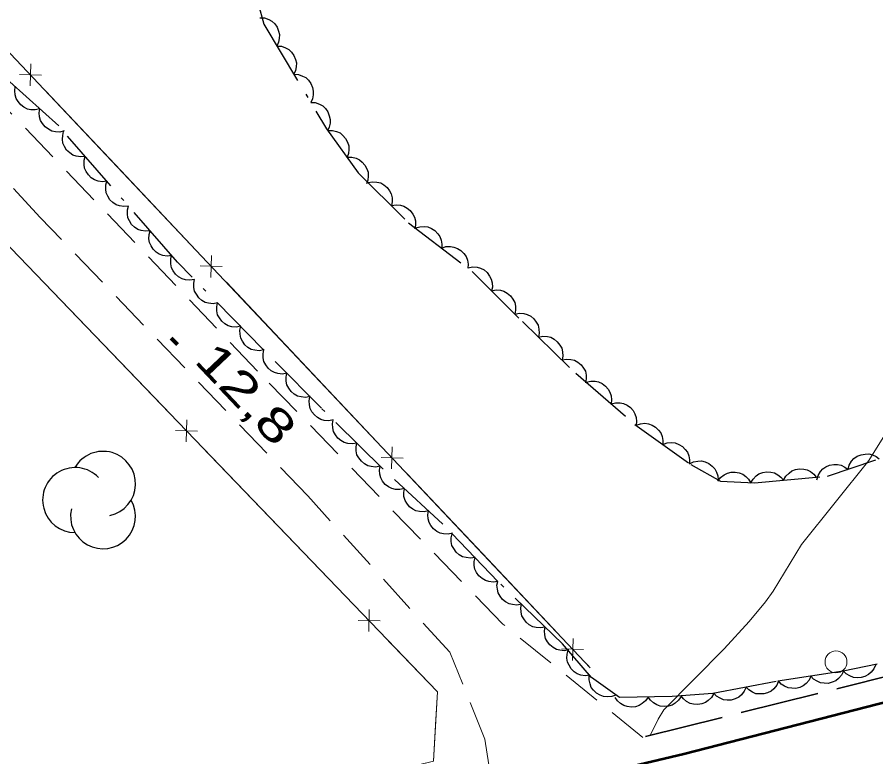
# Model space of a CAD drawing. Extents: x 355726 to 357533, y 5103782 to 5105258.
# Drawn here: x 356138.55 to 356177.67, y 5104811.29 to 5104844.99 of the extents above; entities that cross this region are included whole.
import ezdxf

# ---------------------------------------------------------------- set-up
doc = ezdxf.new("R2010")
doc.units = 0
doc.header["$LTSCALE"] = 0.6
for name, pattern in [('DOT_DASHED', [7.7, 5, -1.2, 0.3, -1.2]), ('LONG_DASHED', [7.5, 6, -1.5]), ('MEDIUM_DASHED', [4.5, 3, -1.5])]:
    doc.linetypes.add(name, pattern=pattern)
for name, color, linetype, lineweight in [('19', 7, 'Continuous', 13), ('2', 7, 'LONG_DASHED', 13), ('21', 7, 'LONG_DASHED', 35), ('3', 7, 'Continuous', 140), ('36', 7, 'Continuous', 13), ('37', 7, 'Continuous', 13), ('44', 7, 'Continuous', 25)]:
    doc.layers.add(name, color=color, linetype=linetype, lineweight=lineweight)

msp = doc.modelspace()

# ---------------------------------------------------------------- linework, layer by layer
at = {"layer": '19', "linetype": 'MEDIUM_DASHED'}
for points in [[(356167.06, 5104812.17), (356160.68, 5104817.33), (356149.5, 5104828.86), (356130.22, 5104849.04)], [(356160.11, 5104810.43), (356159.86, 5104812.09), (356158.26, 5104816.05), (356151.79, 5104823.17), (356139.6, 5104835.86), (356131.11, 5104844.98)]]:
    msp.add_lwpolyline(points, dxfattribs=at)
at = {"layer": '2', "linetype": 'Continuous'}
msp.add_lwpolyline([(356167.39, 5104812.26), (356167.76, 5104813), (356168.02, 5104813.42), (356170.76, 5104816.21), (356171.91, 5104817.45), (356172.64, 5104818.34), (356173, 5104818.83), (356174.29, 5104820.96), (356177.36, 5104824.79), (356178.08, 5104825.96)], dxfattribs=at)
at = {"layer": '21'}
msp.add_line((356223.06, 5104826.15), (356167.05, 5104812.18), dxfattribs=at)
at = {"layer": '21', "linetype": 'Continuous', "lineweight": 53}
msp.add_lwpolyline([(356265.12, 5104834.88), (356257.59, 5104833.43), (356249.24, 5104831.48), (356241.54, 5104829.79), (356235.3, 5104828.24), (356228.28, 5104826), (356220.13, 5104823.86), (356211.31, 5104821.8), (356200.68, 5104819.37), (356190.43, 5104816.84), (356179.84, 5104814.21), (356168.92, 5104811.4), (356156.43, 5104808.45), (356123.02, 5104799.98), (356103.02, 5104795), (356083.74, 5104790.16), (356066.42, 5104785.94), (356046.6, 5104780.55), (356019.42, 5104772.79), (356007.97, 5104769.51), (355987.34, 5104763.62), (355953.78, 5104754.18)], dxfattribs=at)
at = {"layer": '3'}
msp.add_line((356145.57, 5104830.36), (356145.85, 5104830.07), dxfattribs=at)
at = {"layer": '36'}
msp.add_circle((356175.859, 5104815.61), 0.5, dxfattribs=at)
at = {"layer": '37'}
for p, q in [((356139.14, 5104841.86), (356139.16, 5104842.86)), ((356138.65, 5104842.37), (356139.65, 5104842.34)), ((356139.84, 5104841.63), (356143.27, 5104838)), ((356143.27, 5104838), (356146.7, 5104834.36)), ((356147.37, 5104833.13), (356147.4, 5104834.13)), ((356142.1, 5104830.46), (356138.63, 5104834.06)), ((356146.89, 5104833.65), (356147.89, 5104833.62)), ((356148.08, 5104832.91), (356151.51, 5104829.27)), ((356145.56, 5104826.86), (356142.1, 5104830.46)), ((356151.51, 5104829.27), (356154.94, 5104825.64)), ((356146.27, 5104826.64), (356146.25, 5104825.64)), ((356146.76, 5104826.13), (356145.76, 5104826.15)), ((356150.42, 5104821.81), (356146.95, 5104825.42)), ((356155.61, 5104824.41), (356155.64, 5104825.41)), ((356155.13, 5104824.92), (356156.13, 5104824.89)), ((356156.31, 5104824.18), (356159.75, 5104820.55)), ((356153.89, 5104818.21), (356150.42, 5104821.81)), ((356159.75, 5104820.55), (356163.18, 5104816.91)), ((356154.59, 5104817.99), (356154.57, 5104816.99)), ((356155.08, 5104817.48), (356154.08, 5104817.5)), ((356163.85, 5104815.68), (356163.88, 5104816.68)), ((356163.36, 5104816.2), (356164.36, 5104816.17)), ((356164.55, 5104815.46), (356164.66, 5104815.34))]:
    msp.add_line(p, q, dxfattribs=at)
for points in [[(356040.78, 5104914.05), (356040.73, 5104914), (356026.2, 5104918.42), (356023.13, 5104909.33), (356033.59, 5104858.78), (356038.69, 5104834.32), (356042.77, 5104814.09), (356048.28, 5104787.91), (356052.77, 5104784.78), (356091.72, 5104794.84), (356125.59, 5104803.28), (356157.52, 5104811.08), (356157.7, 5104814.25), (356129.85, 5104843.18), (356126.04, 5104847.65), (356126.51, 5104847.98), (356130.53, 5104851.49), (356164.66, 5104815.34)], [(356157.61, 5104812.75), (356157.7, 5104814.25), (356155.27, 5104816.77)], [(356154.29, 5104810.29), (356157.52, 5104811.08), (356157.61, 5104812.75)]]:
    msp.add_lwpolyline(points, dxfattribs=at)
at = {"layer": '44', "linetype": 'DOT_DASHED'}
for points in [[(356168.75, 5104867.63), (356165.82, 5104865.33), (356164.58, 5104864.26), (356162.49, 5104862.66), (356161.11, 5104861.26), (356159.54, 5104859.18), (356157.9, 5104857.33), (356156.25, 5104855.09), (356154.52, 5104853.09), (356152.72, 5104850.94), (356150.4, 5104847.88), (356149.81, 5104846.83), (356149.52, 5104845.61), (356149.78, 5104844.67), (356152.64, 5104839.9)], [(356177.74, 5104815.5), (356176.18, 5104815.19), (356173.14, 5104814.72), (356170.25, 5104814.17), (356168.39, 5104814.03), (356165.99, 5104813.99), (356164.72, 5104814.9), (356163.4, 5104816.44), (356160.45, 5104819.28), (356157.95, 5104821.88), (356155.21, 5104824.41), (356152.41, 5104827.17), (356149.76, 5104829.85), (356145.85, 5104833.82), (356140.44, 5104840.03), (356136.36, 5104843.71), (356127.84, 5104852.43), (356124.02, 5104856.56), (356120.95, 5104859.85), (356116.68, 5104864.23)], [(356152.64, 5104839.9), (356154.09, 5104837.9), (356156.38, 5104835.62), (356159.28, 5104833.39), (356161.57, 5104831.12), (356164, 5104828.76), (356166.7, 5104826.43), (356169.24, 5104824.6), (356170.6, 5104823.84), (356172.14, 5104823.77), (356175.48, 5104824.07), (356177.68, 5104824.81)]]:
    msp.add_lwpolyline(points, dxfattribs=at)
at = {"layer": '44'}
for points in [[(356149.61, 5104844.96), (356149.82, 5104844.95), (356150.01, 5104844.88), (356150.15, 5104844.8), (356150.28, 5104844.68), (356150.39, 5104844.53), (356150.46, 5104844.35), (356150.5, 5104844.19), (356150.49, 5104844.02), (356150.45, 5104843.84), (356150.38, 5104843.67)], [(356150.38, 5104843.67), (356150.59, 5104843.66), (356150.78, 5104843.59), (356150.92, 5104843.51), (356151.05, 5104843.39), (356151.16, 5104843.24), (356151.23, 5104843.06), (356151.27, 5104842.91), (356151.26, 5104842.73), (356151.23, 5104842.55), (356151.15, 5104842.39)], [(356151.15, 5104842.39), (356151.36, 5104842.37), (356151.55, 5104842.3), (356151.7, 5104842.23), (356151.82, 5104842.11), (356151.93, 5104841.96), (356152, 5104841.78), (356152.04, 5104841.62), (356152.04, 5104841.44), (356152, 5104841.26), (356151.92, 5104841.1)], [(356139.58, 5104840.81), (356139.37, 5104840.76), (356139.17, 5104840.77), (356139.01, 5104840.8), (356138.85, 5104840.88), (356138.71, 5104840.99), (356138.59, 5104841.14), (356138.5, 5104841.28), (356138.46, 5104841.45), (356138.44, 5104841.63), (356138.46, 5104841.81)], [(356140.69, 5104839.8), (356140.49, 5104839.75), (356140.29, 5104839.76), (356140.12, 5104839.79), (356139.97, 5104839.88), (356139.82, 5104839.99), (356139.7, 5104840.14), (356139.61, 5104840.27), (356139.57, 5104840.45), (356139.55, 5104840.63), (356139.58, 5104840.81)], [(356151.92, 5104841.1), (356152.13, 5104841.09), (356152.32, 5104841.02), (356152.47, 5104840.94), (356152.59, 5104840.82), (356152.7, 5104840.67), (356152.77, 5104840.49), (356152.81, 5104840.33), (356152.81, 5104840.16), (356152.77, 5104839.98), (356152.69, 5104839.81)], [(356141.65, 5104838.64), (356141.44, 5104838.62), (356141.24, 5104838.65), (356141.08, 5104838.7), (356140.94, 5104838.8), (356140.8, 5104838.93), (356140.7, 5104839.09), (356140.63, 5104839.24), (356140.61, 5104839.42), (356140.62, 5104839.6), (356140.66, 5104839.77)], [(356152.7, 5104839.82), (356152.91, 5104839.82), (356153.1, 5104839.77), (356153.26, 5104839.71), (356153.39, 5104839.6), (356153.51, 5104839.46), (356153.6, 5104839.29), (356153.66, 5104839.13), (356153.66, 5104838.96), (356153.64, 5104838.77), (356153.58, 5104838.6)], [(356142.63, 5104837.51), (356142.43, 5104837.49), (356142.23, 5104837.52), (356142.07, 5104837.57), (356141.92, 5104837.67), (356141.79, 5104837.8), (356141.69, 5104837.96), (356141.62, 5104838.11), (356141.6, 5104838.28), (356141.6, 5104838.47), (356141.65, 5104838.64)], [(356153.58, 5104838.6), (356153.79, 5104838.61), (356153.99, 5104838.56), (356154.14, 5104838.49), (356154.27, 5104838.38), (356154.39, 5104838.24), (356154.48, 5104838.07), (356154.54, 5104837.92), (356154.54, 5104837.74), (356154.52, 5104837.56), (356154.46, 5104837.39)], [(356143.62, 5104836.38), (356143.41, 5104836.36), (356143.21, 5104836.39), (356143.05, 5104836.44), (356142.91, 5104836.54), (356142.77, 5104836.67), (356142.67, 5104836.83), (356142.6, 5104836.98), (356142.58, 5104837.15), (356142.59, 5104837.34), (356142.63, 5104837.51)], [(356154.54, 5104837.45), (356154.74, 5104837.49), (356154.94, 5104837.47), (356155.11, 5104837.44), (356155.26, 5104837.35), (356155.4, 5104837.23), (356155.51, 5104837.07), (356155.59, 5104836.93), (356155.63, 5104836.76), (356155.63, 5104836.57), (356155.6, 5104836.4)], [(356155.6, 5104836.4), (356155.81, 5104836.44), (356156.01, 5104836.42), (356156.17, 5104836.38), (356156.32, 5104836.29), (356156.46, 5104836.17), (356156.57, 5104836.01), (356156.65, 5104835.87), (356156.69, 5104835.7), (356156.7, 5104835.51), (356156.66, 5104835.34)], [(356144.6, 5104835.25), (356144.4, 5104835.23), (356144.2, 5104835.26), (356144.04, 5104835.31), (356143.89, 5104835.41), (356143.76, 5104835.54), (356143.66, 5104835.7), (356143.59, 5104835.85), (356143.57, 5104836.02), (356143.57, 5104836.21), (356143.62, 5104836.38)], [(356145.59, 5104834.12), (356145.38, 5104834.09), (356145.18, 5104834.13), (356145.02, 5104834.18), (356144.88, 5104834.28), (356144.75, 5104834.41), (356144.65, 5104834.57), (356144.58, 5104834.72), (356144.55, 5104834.89), (356144.56, 5104835.08), (356144.6, 5104835.25)], [(356156.7, 5104835.38), (356156.9, 5104835.44), (356157.1, 5104835.45), (356157.26, 5104835.43), (356157.43, 5104835.36), (356157.58, 5104835.26), (356157.71, 5104835.12), (356157.81, 5104834.99), (356157.87, 5104834.82), (356157.9, 5104834.64), (356157.89, 5104834.46)], [(356157.89, 5104834.46), (356158.08, 5104834.53), (356158.29, 5104834.53), (356158.45, 5104834.51), (356158.61, 5104834.45), (356158.77, 5104834.35), (356158.9, 5104834.21), (356159, 5104834.08), (356159.06, 5104833.91), (356159.09, 5104833.73), (356159.08, 5104833.55)], [(356146.62, 5104833.03), (356146.42, 5104833), (356146.22, 5104833.02), (356146.06, 5104833.06), (356145.9, 5104833.15), (356145.76, 5104833.27), (356145.65, 5104833.43), (356145.58, 5104833.57), (356145.54, 5104833.74), (356145.54, 5104833.93), (356145.57, 5104834.1)], [(356159.1, 5104833.57), (356159.3, 5104833.61), (356159.5, 5104833.59), (356159.66, 5104833.55), (356159.82, 5104833.47), (356159.96, 5104833.35), (356160.07, 5104833.19), (356160.15, 5104833.05), (356160.19, 5104832.88), (356160.2, 5104832.69), (356160.16, 5104832.52)], [(356147.68, 5104831.97), (356147.47, 5104831.93), (356147.27, 5104831.95), (356147.11, 5104831.99), (356146.96, 5104832.08), (356146.82, 5104832.2), (356146.71, 5104832.36), (356146.63, 5104832.5), (356146.59, 5104832.67), (356146.59, 5104832.86), (356146.62, 5104833.03)], [(356160.16, 5104832.52), (356160.37, 5104832.56), (356160.57, 5104832.54), (356160.73, 5104832.5), (356160.88, 5104832.41), (356161.02, 5104832.29), (356161.14, 5104832.14), (356161.22, 5104831.99), (356161.25, 5104831.82), (356161.26, 5104831.64), (356161.23, 5104831.46)], [(356148.73, 5104830.9), (356148.52, 5104830.86), (356148.32, 5104830.88), (356148.16, 5104830.92), (356148.01, 5104831.01), (356147.87, 5104831.13), (356147.76, 5104831.29), (356147.68, 5104831.43), (356147.65, 5104831.6), (356147.64, 5104831.79), (356147.68, 5104831.97)], [(356161.22, 5104831.46), (356161.43, 5104831.5), (356161.63, 5104831.48), (356161.79, 5104831.44), (356161.95, 5104831.36), (356162.09, 5104831.24), (356162.2, 5104831.09), (356162.28, 5104830.95), (356162.32, 5104830.77), (356162.33, 5104830.59), (356162.3, 5104830.41)], [(356149.78, 5104829.83), (356149.58, 5104829.79), (356149.37, 5104829.81), (356149.21, 5104829.85), (356149.06, 5104829.94), (356148.92, 5104830.06), (356148.81, 5104830.22), (356148.73, 5104830.36), (356148.7, 5104830.54), (356148.69, 5104830.72), (356148.73, 5104830.9)], [(356162.3, 5104830.41), (356162.5, 5104830.45), (356162.71, 5104830.44), (356162.87, 5104830.4), (356163.02, 5104830.31), (356163.16, 5104830.2), (356163.28, 5104830.04), (356163.36, 5104829.9), (356163.4, 5104829.73), (356163.41, 5104829.54), (356163.38, 5104829.37)], [(356150.84, 5104828.76), (356150.63, 5104828.72), (356150.43, 5104828.75), (356150.27, 5104828.79), (356150.12, 5104828.87), (356149.98, 5104828.99), (356149.87, 5104829.15), (356149.79, 5104829.29), (356149.75, 5104829.47), (356149.75, 5104829.65), (356149.78, 5104829.83)], [(356163.38, 5104829.37), (356163.58, 5104829.41), (356163.78, 5104829.39), (356163.94, 5104829.35), (356164.1, 5104829.27), (356164.24, 5104829.15), (356164.35, 5104829), (356164.44, 5104828.86), (356164.47, 5104828.68), (356164.48, 5104828.5), (356164.45, 5104828.32)], [(356151.89, 5104827.7), (356151.69, 5104827.66), (356151.48, 5104827.68), (356151.32, 5104827.72), (356151.17, 5104827.81), (356151.03, 5104827.93), (356150.92, 5104828.08), (356150.84, 5104828.23), (356150.81, 5104828.4), (356150.8, 5104828.59), (356150.84, 5104828.76)], [(356164.48, 5104828.35), (356164.68, 5104828.4), (356164.88, 5104828.4), (356165.04, 5104828.37), (356165.2, 5104828.29), (356165.35, 5104828.18), (356165.47, 5104828.04), (356165.56, 5104827.9), (356165.61, 5104827.73), (356165.63, 5104827.55), (356165.61, 5104827.37)], [(356152.95, 5104826.64), (356152.75, 5104826.59), (356152.54, 5104826.61), (356152.38, 5104826.65), (356152.23, 5104826.74), (356152.09, 5104826.86), (356151.98, 5104827.01), (356151.9, 5104827.15), (356151.86, 5104827.33), (356151.85, 5104827.51), (356151.88, 5104827.69)], [(356165.61, 5104827.37), (356165.81, 5104827.42), (356166.02, 5104827.42), (356166.18, 5104827.39), (356166.34, 5104827.31), (356166.49, 5104827.2), (356166.61, 5104827.06), (356166.7, 5104826.92), (356166.75, 5104826.75), (356166.77, 5104826.57), (356166.75, 5104826.39)], [(356154.02, 5104825.58), (356153.82, 5104825.54), (356153.61, 5104825.56), (356153.45, 5104825.6), (356153.3, 5104825.69), (356153.16, 5104825.8), (356153.05, 5104825.96), (356152.96, 5104826.1), (356152.93, 5104826.27), (356152.92, 5104826.46), (356152.95, 5104826.64)], [(356166.75, 5104826.39), (356166.95, 5104826.46), (356167.15, 5104826.48), (356167.32, 5104826.46), (356167.48, 5104826.4), (356167.64, 5104826.31), (356167.77, 5104826.17), (356167.87, 5104826.04), (356167.94, 5104825.88), (356167.97, 5104825.7), (356167.97, 5104825.52)], [(356155.09, 5104824.53), (356154.88, 5104824.49), (356154.68, 5104824.51), (356154.52, 5104824.55), (356154.37, 5104824.63), (356154.23, 5104824.75), (356154.11, 5104824.91), (356154.03, 5104825.05), (356154, 5104825.22), (356153.99, 5104825.41), (356154.02, 5104825.58)], [(356167.97, 5104825.52), (356168.16, 5104825.59), (356168.37, 5104825.6), (356168.53, 5104825.59), (356168.7, 5104825.52), (356168.86, 5104825.43), (356168.99, 5104825.29), (356169.09, 5104825.17), (356169.15, 5104825), (356169.19, 5104824.82), (356169.19, 5104824.64)], [(356176.41, 5104824.38), (356176.46, 5104824.58), (356176.57, 5104824.76), (356176.68, 5104824.88), (356176.83, 5104824.98), (356177, 5104825.05), (356177.19, 5104825.08), (356177.35, 5104825.09), (356177.52, 5104825.05), (356177.69, 5104824.97), (356177.83, 5104824.86)], [(356169.18, 5104824.63), (356169.37, 5104824.73), (356169.57, 5104824.76), (356169.73, 5104824.77), (356169.9, 5104824.72), (356170.07, 5104824.65), (356170.22, 5104824.53), (356170.34, 5104824.41), (356170.42, 5104824.26), (356170.48, 5104824.08), (356170.49, 5104823.9)], [(356156.19, 5104823.51), (356155.98, 5104823.46), (356155.78, 5104823.47), (356155.62, 5104823.51), (356155.46, 5104823.59), (356155.32, 5104823.7), (356155.2, 5104823.85), (356155.11, 5104823.99), (356155.07, 5104824.16), (356155.06, 5104824.35), (356155.08, 5104824.53)], [(356173.47, 5104823.89), (356173.57, 5104824.07), (356173.72, 5104824.21), (356173.85, 5104824.31), (356174.01, 5104824.37), (356174.2, 5104824.4), (356174.39, 5104824.39), (356174.55, 5104824.36), (356174.7, 5104824.28), (356174.85, 5104824.16), (356174.96, 5104824.02)], [(356174.99, 5104823.9), (356175.04, 5104824.11), (356175.15, 5104824.28), (356175.26, 5104824.4), (356175.4, 5104824.5), (356175.57, 5104824.57), (356175.76, 5104824.6), (356175.93, 5104824.61), (356176.1, 5104824.57), (356176.27, 5104824.49), (356176.41, 5104824.38)], [(356170.48, 5104823.85), (356170.6, 5104824.01), (356170.76, 5104824.13), (356170.91, 5104824.21), (356171.08, 5104824.25), (356171.26, 5104824.26), (356171.45, 5104824.22), (356171.61, 5104824.17), (356171.75, 5104824.06), (356171.88, 5104823.93), (356171.97, 5104823.78)], [(356171.97, 5104823.76), (356172.08, 5104823.94), (356172.22, 5104824.08), (356172.35, 5104824.18), (356172.52, 5104824.24), (356172.7, 5104824.27), (356172.89, 5104824.26), (356173.05, 5104824.23), (356173.21, 5104824.14), (356173.35, 5104824.03), (356173.47, 5104823.89)], [(356157.29, 5104822.49), (356157.09, 5104822.44), (356156.88, 5104822.46), (356156.72, 5104822.49), (356156.57, 5104822.57), (356156.42, 5104822.68), (356156.3, 5104822.84), (356156.22, 5104822.97), (356156.17, 5104823.15), (356156.16, 5104823.33), (356156.19, 5104823.51)], [(356158.39, 5104821.47), (356158.19, 5104821.43), (356157.98, 5104821.44), (356157.82, 5104821.47), (356157.67, 5104821.55), (356157.52, 5104821.67), (356157.4, 5104821.82), (356157.32, 5104821.96), (356157.28, 5104822.13), (356157.26, 5104822.31), (356157.29, 5104822.49)], [(356159.41, 5104820.37), (356159.2, 5104820.33), (356159, 5104820.36), (356158.84, 5104820.4), (356158.69, 5104820.49), (356158.55, 5104820.61), (356158.44, 5104820.77), (356158.36, 5104820.91), (356158.33, 5104821.09), (356158.33, 5104821.27), (356158.37, 5104821.45)], [(356160.45, 5104819.28), (356160.24, 5104819.25), (356160.04, 5104819.27), (356159.88, 5104819.32), (356159.73, 5104819.41), (356159.59, 5104819.53), (356159.48, 5104819.69), (356159.4, 5104819.83), (356159.37, 5104820), (356159.37, 5104820.19), (356159.41, 5104820.37)], [(356161.53, 5104818.24), (356161.32, 5104818.2), (356161.12, 5104818.22), (356160.96, 5104818.25), (356160.8, 5104818.34), (356160.66, 5104818.46), (356160.55, 5104818.61), (356160.46, 5104818.75), (356160.43, 5104818.92), (356160.41, 5104819.11), (356160.45, 5104819.28)], [(356162.61, 5104817.2), (356162.4, 5104817.16), (356162.2, 5104817.18), (356162.04, 5104817.21), (356161.88, 5104817.3), (356161.74, 5104817.42), (356161.63, 5104817.57), (356161.54, 5104817.71), (356161.51, 5104817.88), (356161.5, 5104818.07), (356161.53, 5104818.24)], [(356163.69, 5104816.16), (356163.48, 5104816.12), (356163.28, 5104816.14), (356163.12, 5104816.17), (356162.97, 5104816.26), (356162.82, 5104816.38), (356162.71, 5104816.53), (356162.62, 5104816.67), (356162.59, 5104816.84), (356162.58, 5104817.03), (356162.61, 5104817.2)], [(356164.64, 5104815), (356164.43, 5104814.97), (356164.23, 5104815.01), (356164.07, 5104815.06), (356163.93, 5104815.16), (356163.79, 5104815.29), (356163.7, 5104815.46), (356163.63, 5104815.6), (356163.6, 5104815.78), (356163.61, 5104815.96), (356163.66, 5104816.14)], [(356177.67, 5104815.49), (356177.59, 5104815.29), (356177.46, 5104815.14), (356177.34, 5104815.03), (356177.18, 5104814.95), (356177.01, 5104814.9), (356176.82, 5104814.89), (356176.65, 5104814.9), (356176.49, 5104814.97), (356176.33, 5104815.07), (356176.2, 5104815.19)], [(356165.83, 5104814.1), (356165.64, 5104814.03), (356165.43, 5104814.02), (356165.27, 5104814.03), (356165.11, 5104814.09), (356164.95, 5104814.19), (356164.81, 5104814.32), (356164.71, 5104814.45), (356164.65, 5104814.61), (356164.61, 5104814.8), (356164.61, 5104814.98)], [(356174.72, 5104814.96), (356174.63, 5104814.78), (356174.5, 5104814.63), (356174.37, 5104814.52), (356174.21, 5104814.45), (356174.03, 5104814.4), (356173.84, 5104814.41), (356173.68, 5104814.43), (356173.52, 5104814.5), (356173.36, 5104814.6), (356173.24, 5104814.74)], [(356176.2, 5104815.19), (356176.11, 5104815), (356175.98, 5104814.85), (356175.85, 5104814.75), (356175.69, 5104814.68), (356175.51, 5104814.63), (356175.32, 5104814.64), (356175.16, 5104814.66), (356175, 5104814.73), (356174.84, 5104814.83), (356174.72, 5104814.96)], [(356173.24, 5104814.74), (356173.16, 5104814.55), (356173.02, 5104814.39), (356172.9, 5104814.28), (356172.74, 5104814.2), (356172.57, 5104814.15), (356172.37, 5104814.15), (356172.21, 5104814.16), (356172.05, 5104814.23), (356171.89, 5104814.33), (356171.76, 5104814.46)], [(356170.29, 5104814.17), (356170.19, 5104813.99), (356170.04, 5104813.85), (356169.91, 5104813.76), (356169.74, 5104813.7), (356169.56, 5104813.67), (356169.37, 5104813.69), (356169.21, 5104813.72), (356169.05, 5104813.8), (356168.91, 5104813.92), (356168.8, 5104814.06)], [(356171.76, 5104814.46), (356171.68, 5104814.27), (356171.55, 5104814.11), (356171.43, 5104814), (356171.27, 5104813.92), (356171.09, 5104813.87), (356170.9, 5104813.87), (356170.74, 5104813.88), (356170.58, 5104813.95), (356170.42, 5104814.05), (356170.29, 5104814.18)], [(356167.3, 5104814.01), (356167.18, 5104813.84), (356167.03, 5104813.71), (356166.89, 5104813.62), (356166.72, 5104813.57), (356166.54, 5104813.55), (356166.35, 5104813.58), (356166.19, 5104813.62), (356166.04, 5104813.72), (356165.9, 5104813.84), (356165.8, 5104813.99)], [(356168.8, 5104814.04), (356168.68, 5104813.86), (356168.53, 5104813.73), (356168.39, 5104813.64), (356168.22, 5104813.6), (356168.03, 5104813.58), (356167.85, 5104813.6), (356167.69, 5104813.65), (356167.54, 5104813.74), (356167.4, 5104813.86), (356167.3, 5104814.01)]]:
    msp.add_lwpolyline(points, dxfattribs=at)
for centre, start, end in [((356142.458, 5104823.724), 282.2692, 149.7263), ((356141.185, 5104822.984), 44.1154, 269.804), ((356142.458, 5104822.243), 166.9369, 29.6212)]:
    msp.add_arc(centre, 1.48, start, end, dxfattribs=at)

# ---------------------------------------------------------------- texts
at = {"layer": '3', "width": 1.4}
msp.add_text('12,8   ', height=1.5, rotation=313.435, dxfattribs=at).set_placement((356146.56, 5104829.3))

doc.saveas('drawing.dxf')
